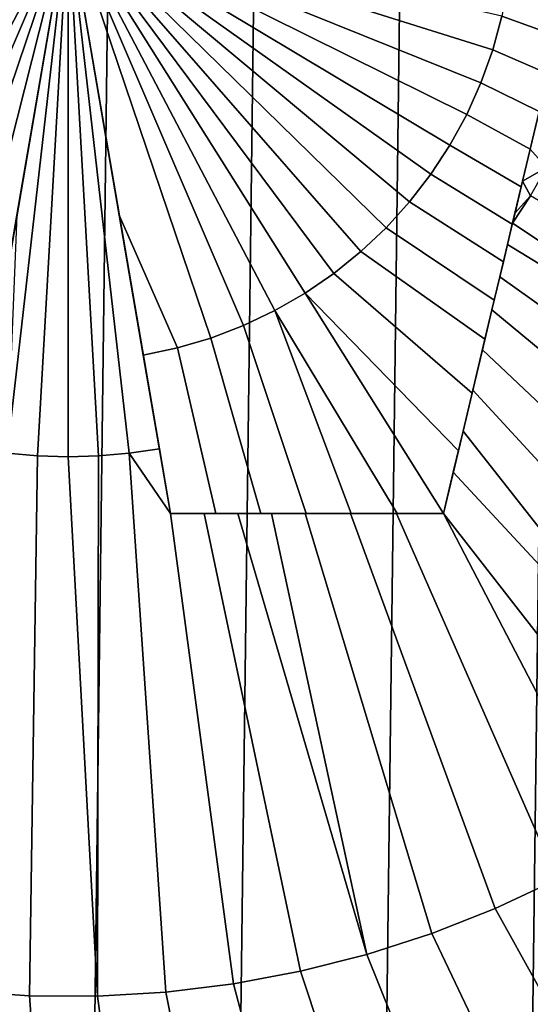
# Model space of a CAD drawing. Header units: metres. Extents: x -109 to 109, y -342 to 66.
# Tile 312 of 512: x -0.14 to 1.35, y -10.75 to -7.87. Entities that reach past the tile are written whole.
import ezdxf

# ---------------------------------------------------------------- set-up
doc = ezdxf.new("R2010")
doc.units = ezdxf.units.M
doc.layers.add('solid_K_24_62_16_000B91', color=7, linetype='CONTINUOUS')

msp = doc.modelspace()

# ---------------------------------------------------------------- linework, layer by layer
at = {"layer": 'solid_K_24_62_16_000B91'}
for points in [[(-0.855624, -16.978451, -67), (-0.427724, 16.994635, -67), (0, 17, -67), (-0.427716, -16.994635, -67)], [(0.427716, 16.994635, -67), (0, -17, -67), (-0.427716, -16.994635, -67), (0, 17, -67)], [(0.855624, 16.978451, -67), (0.427724, -16.994635, -67), (0, -17, -67), (0.427716, 16.994635, -67)], [(1.283842, 16.951452, -67), (0.855638, -16.978449, -67), (0.427724, -16.994635, -67), (0.855624, 16.978451, -67)], [(1.711693, 16.913601, -67), (1.283861, -16.951452, -67), (0.855638, -16.978449, -67), (1.283842, 16.951452, -67)], [(2.139055, 16.864889, -67), (1.711715, -16.913599, -67), (1.283861, -16.951452, -67), (1.711693, 16.913601, -67)], [(-1.270784, -7.857882, 85.585426), (-1.243978, -7.956381, 85.585426), (0, -7.564932, 85.606651)], [(-1.243978, -7.956381, 85.585426), (-1.209549, -8.052482, 85.585426), (0, -7.564932, 85.606651)], [(-1.209549, -8.052482, 85.585426), (-1.167709, -8.145595, 85.585426), (0, -7.564932, 85.606651)], [(-1.167709, -8.145595, 85.585426), (-1.118714, -8.23515, 85.585426), (0, -7.564932, 85.606651)], [(-1.118714, -8.23515, 85.585426), (-1.062864, -8.320599, 85.585426), (0, -7.564932, 85.606651)], [(-1.062864, -8.320599, 85.585426), (-1.000502, -8.401418, 85.585426), (0, -7.564932, 85.606651)], [(-1.000502, -8.401418, 85.585426), (-0.93201, -8.477111, 85.585426), (0, -7.564932, 85.606651)], [(-0.93201, -8.477111, 85.585426), (-0.857807, -8.547215, 85.585426), (0, -7.564932, 85.606651)], [(-0.857807, -8.547215, 85.585426), (-0.778348, -8.6113, 85.585426), (0, -7.564932, 85.606651)], [(-0.778348, -8.6113, 85.585426), (-0.69412, -8.668974, 85.585426), (0, -7.564932, 85.606651)], [(-0.69412, -8.668974, 85.585426), (-0.605639, -8.719884, 85.585426), (0, -7.564932, 85.606651)], [(-0.605639, -8.719884, 85.585426), (-0.513447, -8.763717, 85.585426), (0, -7.564932, 85.606651)], [(-0.513447, -8.763717, 85.585426), (-0.41811, -8.800204, 85.585426), (0, -7.564932, 85.606651)], [(-0.41811, -8.800204, 85.585426), (-0.32021, -8.829123, 85.585426), (0, -7.564932, 85.606651)], [(-0.32021, -8.829123, 85.585426), (-0.220348, -8.850293, 85.585426), (0, -7.564932, 85.606651)], [(0, -7.564932, 85.606651), (-0.220348, -8.850293, 85.585426), (-0.150032, -8.440121, 85.596809)], [(0, -7.564932, 85.526649), (-0.178804, -9.137921, 85.495308), (-0.089545, -9.145516, 85.495308)], [(-0.150038, -8.440155, 85.516792), (-0.178804, -9.137921, 85.495308), (0, -7.564932, 85.526649)], [(0, -7.564932, 85.606651), (-0.150032, -8.440121, 85.596809), (-0.150038, -8.440155, 85.516792), (0, -7.564932, 85.526649)], [(0, -7.564932, 85.526649), (-0.089545, -9.145516, 85.495308), (0, -9.148051, 85.495308)], [(0, -7.564932, 85.526649), (0, -9.148051, 85.495308), (0.089545, -9.145516, 85.495308)], [(0, -7.564932, 85.526649), (0.089545, -9.145516, 85.495308), (0.178804, -9.137921, 85.495308)], [(0, -7.564932, 85.526649), (0.178804, -9.137921, 85.495308), (0.267489, -9.125284, 85.495308)], [(0.150038, -8.440155, 85.516792), (0, -7.564932, 85.526649), (0.267489, -9.125284, 85.495308)], [(0.150032, -8.440121, 85.596809), (0, -7.564932, 85.606651), (0, -7.564932, 85.526649), (0.150038, -8.440155, 85.516792)], [(0.418221, -8.800166, 85.585426), (0, -7.564932, 85.606651), (0.150032, -8.440121, 85.596809), (0.320267, -8.829108, 85.585426)], [(1.244224, -7.955595, 85.585426), (1.270982, -7.857022, 85.585426), (0, -7.564932, 85.606651)], [(1.209834, -8.051772, 85.585426), (1.244224, -7.955595, 85.585426), (0, -7.564932, 85.606651)], [(1.168023, -8.144962, 85.585426), (1.209834, -8.051772, 85.585426), (0, -7.564932, 85.606651)], [(1.119046, -8.234595, 85.585426), (1.168023, -8.144962, 85.585426), (0, -7.564932, 85.606651)], [(1.063205, -8.320119, 85.585426), (1.119046, -8.234595, 85.585426), (0, -7.564932, 85.606651)], [(1.000842, -8.401011, 85.585426), (1.063205, -8.320119, 85.585426), (0, -7.564932, 85.606651)], [(0.932339, -8.476774, 85.585426), (1.000842, -8.401011, 85.585426), (0, -7.564932, 85.606651)], [(0.858117, -8.546944, 85.585426), (0.932339, -8.476774, 85.585426), (0, -7.564932, 85.606651)], [(0.778631, -8.61109, 85.585426), (0.858117, -8.546944, 85.585426), (0, -7.564932, 85.606651)], [(0.694369, -8.668818, 85.585426), (0.778631, -8.61109, 85.585426), (0, -7.564932, 85.606651)], [(0.605848, -8.719774, 85.585426), (0.694369, -8.668818, 85.585426), (0, -7.564932, 85.606651)], [(0.51361, -8.763647, 85.585426), (0.605848, -8.719774, 85.585426), (0, -7.564932, 85.606651)], [(0.418221, -8.800166, 85.585426), (0.51361, -8.763647, 85.585426), (0, -7.564932, 85.606651)], [(1.289943, -7.756658, 85.585426), (1.270982, -7.857022, 85.585426), (1.432829, -7.915037, 85.579498), (1.459191, -7.804156, 85.579361)], [(1.270982, -7.857022, 85.585426), (1.244224, -7.955595, 85.585426), (1.406474, -8.025888, 85.579308), (1.432829, -7.915037, 85.579498)], [(1.244224, -7.955595, 85.585426), (1.209834, -8.051772, 85.585426), (1.380174, -8.136506, 85.578796), (1.406474, -8.025888, 85.579308)], [(1.209834, -8.051772, 85.585426), (1.168023, -8.144962, 85.585426), (1.353974, -8.246705, 85.577972), (1.380174, -8.136506, 85.578796)], [(1.380174, -8.136506, 85.578796), (1.353974, -8.246705, 85.577972), (1.353924, -8.246914, 85.49791), (1.37633, -8.152675, 85.498642)], [(1.168023, -8.144962, 85.585426), (1.119046, -8.234595, 85.585426), (1.327852, -8.356576, 85.57682), (1.353974, -8.246705, 85.577972)], [(1.37633, -8.152675, 85.498642), (1.353924, -8.246914, 85.49791), (1.401846, -8.300523, 85.495308), (1.443695, -8.214556, 85.495308)], [(1.063205, -8.320119, 85.585426), (1.301717, -8.4665, 85.575356), (1.327852, -8.356576, 85.57682), (1.119046, -8.234595, 85.585426)], [(1.353974, -8.246705, 85.577972), (1.327852, -8.356576, 85.57682), (1.331789, -8.340016, 85.496956), (1.353924, -8.246914, 85.49791)], [(1.353924, -8.246914, 85.49791), (1.331789, -8.340016, 85.496956), (1.401846, -8.300523, 85.495308)], [(1.331789, -8.340016, 85.496956), (1.354883, -8.383808, 85.495308), (1.401846, -8.300523, 85.495308)], [(1.000842, -8.401011, 85.585426), (1.275443, -8.57701, 85.573563), (1.301717, -8.4665, 85.575356), (1.063205, -8.320119, 85.585426)], [(1.301717, -8.4665, 85.575356), (1.309697, -8.432938, 85.495781), (1.331789, -8.340016, 85.496956), (1.327852, -8.356576, 85.57682)], [(1.331789, -8.340016, 85.496956), (1.309697, -8.432938, 85.495781), (1.354883, -8.383808, 85.495308)], [(2.569478, -9.09186, 85.414818), (1.354883, -8.383808, 85.495308), (1.302306, -8.464024, 85.495331), (2.620873, -9.339863, 85.401207)], [(1.309697, -8.432938, 85.495781), (1.302306, -8.464024, 85.495331), (1.354883, -8.383808, 85.495308)], [(0.932339, -8.476774, 85.585426), (1.248839, -8.688907, 85.571419), (1.275443, -8.57701, 85.573563), (1.000842, -8.401011, 85.585426)], [(0.220348, -8.850293, 85.585426), (0.150032, -8.440121, 85.596809), (0.150038, -8.440155, 85.516792)], [(0.320267, -8.829108, 85.585426), (0.150032, -8.440121, 85.596809), (0.220348, -8.850293, 85.585426)], [(0.220348, -8.850293, 85.585426), (0.150038, -8.440155, 85.516792), (0.267489, -9.125284, 85.495308)], [(1.301717, -8.4665, 85.575356), (1.302306, -8.464024, 85.495331), (1.309697, -8.432938, 85.495781)], [(0.858117, -8.546944, 85.585426), (1.221667, -8.803195, 85.568886), (1.248839, -8.688907, 85.571419), (0.932339, -8.476774, 85.585426)], [(1.275443, -8.57701, 85.573563), (1.287484, -8.526368, 85.494362), (1.302306, -8.464024, 85.495331), (1.301717, -8.4665, 85.575356)], [(1.302306, -8.464024, 85.495331), (1.287484, -8.526368, 85.494362), (2.620873, -9.339863, 85.401207)], [(1.264998, -8.620941, 85.492691), (2.503513, -9.501883, 85.401207), (2.620873, -9.339863, 85.401207), (1.287484, -8.526368, 85.494362)], [(1.275443, -8.57701, 85.573563), (1.264998, -8.620941, 85.492691), (1.287484, -8.526368, 85.494362)], [(0.778631, -8.61109, 85.585426), (1.183987, -8.96168, 85.564804), (1.221667, -8.803195, 85.568886), (0.858117, -8.546944, 85.585426)], [(1.275443, -8.57701, 85.573563), (1.248839, -8.688907, 85.571419), (1.242122, -8.717159, 85.490753), (1.264998, -8.620941, 85.492691)], [(0.694369, -8.668818, 85.585426), (1.143752, -9.130908, 85.559715), (1.183987, -8.96168, 85.564804), (0.778631, -8.61109, 85.585426)], [(1.242122, -8.717159, 85.490753), (2.376152, -9.656165, 85.401207), (2.503513, -9.501883, 85.401207), (1.264998, -8.620941, 85.492691)], [(0.694369, -8.668818, 85.585426), (0.605848, -8.719774, 85.585426), (0.96381, -9.314932, 85.556824), (1.1, -9.314932, 85.553314)], [(0.694369, -8.668818, 85.585426), (1.1, -9.314932, 85.553314), (1.143752, -9.130908, 85.559715)], [(1.248839, -8.688907, 85.571419), (1.221667, -8.803195, 85.568886), (1.214211, -8.834554, 85.488052), (1.242122, -8.717159, 85.490753)], [(0.605848, -8.719774, 85.585426), (0.51361, -8.763647, 85.585426), (0.69721, -9.314932, 85.562355), (0.829813, -9.314932, 85.55983)], [(0.605848, -8.719774, 85.585426), (0.829813, -9.314932, 85.55983), (0.96381, -9.314932, 85.556824)], [(1.214211, -8.834554, 85.488052), (2.239299, -9.802094, 85.401207), (2.376152, -9.656165, 85.401207), (1.242122, -8.717159, 85.490753)], [(0.51361, -8.763647, 85.585426), (0.418221, -8.800166, 85.585426), (0.565235, -9.314932, 85.564438), (0.69721, -9.314932, 85.562355)], [(0.418221, -8.800166, 85.585426), (0.320267, -8.829108, 85.585426), (0.433087, -9.314932, 85.566086), (0.565235, -9.314932, 85.564438)], [(0.320267, -8.829108, 85.585426), (0.220348, -8.850293, 85.585426), (0.3, -9.314932, 85.567299), (0.433087, -9.314932, 85.566086)], [(1.221667, -8.803195, 85.568886), (1.183987, -8.96168, 85.564804), (1.185916, -8.953568, 85.48494), (1.214211, -8.834554, 85.488052)], [(0.3, -9.314932, 85.567299), (0.220348, -8.850293, 85.585426), (0.267489, -9.125284, 85.495308), (0.3, -9.314932, 85.487221)], [(1.185916, -8.953568, 85.48494), (2.093501, -9.939086, 85.401207), (2.239299, -9.802094, 85.401207), (1.214211, -8.834554, 85.488052)], [(1.143752, -9.130908, 85.559715), (1.157408, -9.073472, 85.48143), (1.185916, -8.953568, 85.48494), (1.183987, -8.96168, 85.564804)], [(1.157408, -9.073472, 85.48143), (1.93934, -10.066594, 85.401207), (2.093501, -9.939086, 85.401207), (1.185916, -8.953568, 85.48494)], [(1.157408, -9.073472, 85.48143), (1.1288, -9.193799, 85.477524), (1.93934, -10.066594, 85.401207)], [(1.143752, -9.130908, 85.559715), (1.1288, -9.193799, 85.477524), (1.157408, -9.073472, 85.48143)], [(-0.178804, -9.137921, 85.495308), (-0.313228, -10.714732, 85.401207), (-0.113624, -10.728229, 85.401207), (-0.089545, -9.145516, 85.495308)], [(-0.089545, -9.145516, 85.495308), (-0.113624, -10.728229, 85.401207), (0.086433, -10.729088, 85.401207), (0, -9.148051, 85.495308)], [(0.089545, -9.145516, 85.495308), (0, -9.148051, 85.495308), (0.086433, -10.729088, 85.401207)], [(0.178804, -9.137921, 85.495308), (0.089545, -9.145516, 85.495308), (0.086433, -10.729088, 85.401207), (0.286146, -10.717308, 85.401207)], [(0.3, -9.314932, 85.487221), (0.267489, -9.125284, 85.495308), (0.178804, -9.137921, 85.495308)], [(0.3, -9.314932, 85.487221), (0.178804, -9.137921, 85.495308), (0.286146, -10.717308, 85.401207), (0.484715, -10.692935, 85.401207)], [(1.143752, -9.130908, 85.559715), (1.1, -9.314932, 85.553314), (1.1288, -9.193799, 85.477524)], [(1.1, -9.314932, 85.473206), (1.777432, -10.184109, 85.401207), (1.93934, -10.066594, 85.401207), (1.1288, -9.193799, 85.477524)], [(1.1, -9.314932, 85.553314), (1.1, -9.314932, 85.473206), (1.1288, -9.193799, 85.477524)], [(0.398656, -9.314932, 85.486359), (0.3, -9.314932, 85.487221), (0.484715, -10.692935, 85.401207), (0.681349, -10.656067, 85.401207)], [(0.433087, -9.314932, 85.566086), (0.3, -9.314932, 85.567299), (0.3, -9.314932, 85.487221), (0.398656, -9.314932, 85.486359)], [(0.497238, -9.314932, 85.485252), (0.398656, -9.314932, 85.486359), (0.681349, -10.656067, 85.401207), (0.87526, -10.606852, 85.401207)], [(0.433087, -9.314932, 85.566086), (0.398656, -9.314932, 85.486359), (0.497238, -9.314932, 85.485252)], [(0.433087, -9.314932, 85.566086), (0.497238, -9.314932, 85.485252), (0.595849, -9.314932, 85.48391), (0.565235, -9.314932, 85.564438)], [(0.595849, -9.314932, 85.48391), (0.497238, -9.314932, 85.485252), (0.87526, -10.606852, 85.401207)], [(0.69721, -9.314932, 85.562355), (0.565235, -9.314932, 85.564438), (0.595849, -9.314932, 85.48391), (0.694677, -9.314932, 85.482307)], [(0.694677, -9.314932, 85.482307), (0.595849, -9.314932, 85.48391), (0.87526, -10.606852, 85.401207), (1.065675, -10.545484, 85.401207)], [(0.827556, -9.314932, 85.479782), (0.694677, -9.314932, 85.482307), (1.065675, -10.545484, 85.401207), (1.251833, -10.47221, 85.401207)], [(0.829813, -9.314932, 85.55983), (0.69721, -9.314932, 85.562355), (0.694677, -9.314932, 85.482307), (0.827556, -9.314932, 85.479782)], [(0.96239, -9.314932, 85.476761), (0.827556, -9.314932, 85.479782), (1.251833, -10.47221, 85.401207), (1.432991, -10.387322, 85.401207)], [(0.96381, -9.314932, 85.556824), (0.829813, -9.314932, 85.55983), (0.827556, -9.314932, 85.479782), (0.96239, -9.314932, 85.476761)], [(1.1, -9.314932, 85.473206), (0.96239, -9.314932, 85.476761), (1.432991, -10.387322, 85.401207), (1.608424, -10.291161, 85.401207)], [(1.1, -9.314932, 85.553314), (0.96381, -9.314932, 85.556824), (0.96239, -9.314932, 85.476761), (1.1, -9.314932, 85.473206)], [(1.1, -9.314932, 85.473206), (1.608424, -10.291161, 85.401207), (1.777432, -10.184109, 85.401207)], [(2.284757, -11.720889, 85.244499), (1.432991, -10.387322, 85.401207), (1.251833, -10.47221, 85.401207), (2.019294, -11.85615, 85.244499)], [(2.019294, -11.85615, 85.244499), (1.251833, -10.47221, 85.401207), (1.065675, -10.545484, 85.401207), (1.745861, -11.974474, 85.244499)], [(1.745861, -11.974474, 85.244499), (1.065675, -10.545484, 85.401207), (0.87526, -10.606852, 85.401207), (1.465539, -12.075397, 85.244499)], [(1.465539, -12.075397, 85.244499), (0.87526, -10.606852, 85.401207), (0.681349, -10.656067, 85.401207), (1.179433, -12.158518, 85.244499)], [(1.179433, -12.158518, 85.244499), (0.681349, -10.656067, 85.401207), (0.484715, -10.692935, 85.401207), (0.888671, -12.223511, 85.244499)], [(0.888671, -12.223511, 85.244499), (0.484715, -10.692935, 85.401207), (0.286146, -10.717308, 85.401207), (0.594403, -12.270119, 85.244499)], [(0, -12.307515, 85.244499), (-0.113624, -10.728229, 85.401207), (-0.313228, -10.714732, 85.401207), (-0.297789, -12.298157, 85.244499)], [(0.297789, -12.298157, 85.244499), (0.086433, -10.729088, 85.401207), (-0.113624, -10.728229, 85.401207), (0, -12.307515, 85.244499)], [(0.594403, -12.270119, 85.244499), (0.286146, -10.717308, 85.401207), (0.086433, -10.729088, 85.401207), (0.297789, -12.298157, 85.244499)]]:
    msp.add_3dface(points, dxfattribs=at)

doc.saveas('drawing.dxf')
